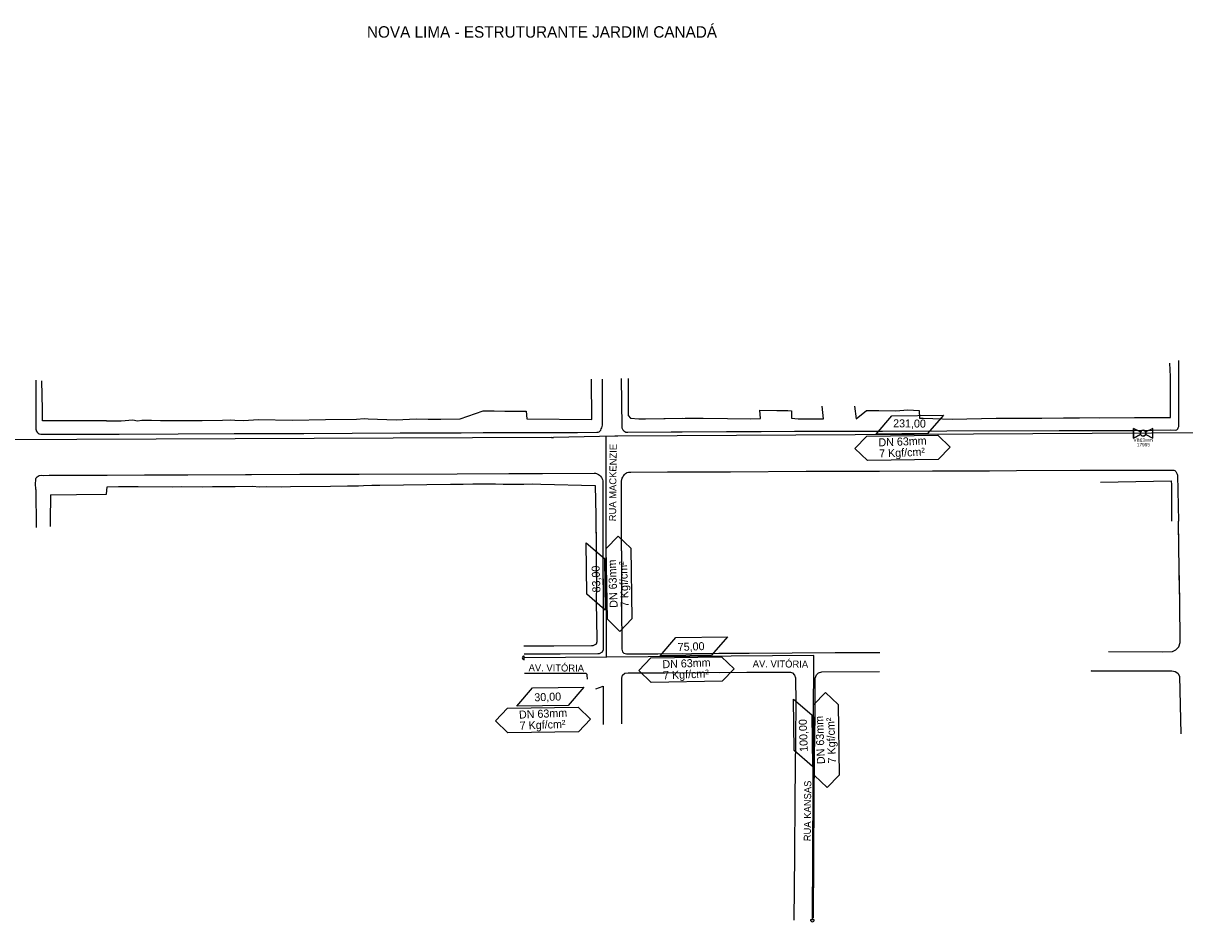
# Model space of a CAD drawing. Extents: x 325899 to 364828, y 7568995 to 7592502.
# Drawn here: x 355911 to 357435, y 7574243 to 7575421 of the extents above; entities that cross this region are included whole.
import ezdxf

# ---------------------------------------------------------------- set-up
doc = ezdxf.new("R2010")
doc.units = 0
for name, color, linetype in [('CERCA_ARAME', 7, 'Continuous'), ('LIMITE_BAIRROS_MUNICIPIOS', 7, 'Continuous'), ('MEIO_FIO_GUIA', 7, 'Continuous'), ('MURO_DIVISA', 7, 'Continuous'), ('SIMBOLO', 7, 'Continuous'), ('TEXTO', 7, 'Continuous'), ('TUBO_PEAD_GN_63', 7, 'Continuous'), ('VALVULA_PEAD_63', 7, 'Continuous')]:
    doc.layers.add(name, color=color, linetype=linetype)

# ---------------------------------------------------------------- blocks, each defined once
blk = doc.blocks.new('VALVULA_PEAD_DN_63_1')
for points in [[(-1.14, 0.57), (-4.25, 2.13), (-4.25, -2.13), (-1.14, -0.57)], [(-1.14, -0.57), (-4.25, -2.13), (-4.25, 2.13), (-1.14, 0.57)], [(1.14, -0.57), (4.25, -2.13), (4.25, 2.13), (1.14, 0.57)], [(1.14, -0.57), (4.25, -2.13), (4.25, 2.13), (1.14, 0.57)]]:
    blk.add_lwpolyline(points)
blk.add_circle((0, 0), 1.28)
for start, end in [(90, 270), (153.4349, 180), (180, 206.5651), (270, 90), (0, 26.5651), (333.4349, 360)]:
    blk.add_arc((0, 0), 1.28, start, end)

msp = doc.modelspace()

# ---------------------------------------------------------------- linework, layer by layer
at = {"layer": 'CERCA_ARAME'}
for p, q in [((356657, 7574901.2), (356656.7, 7574954.1)), ((356571.9, 7574902.2), (356657, 7574901.2))]:
    msp.add_line(p, q, dxfattribs=at)
at = {"layer": 'MEIO_FIO_GUIA'}
for p, q in [((355927.8, 7574809.5), (355928.2, 7574759.8)), ((357427.1, 7574735.9), (357426.5, 7574767.9)), ((356924.2, 7574482.6), (356924.1, 7574480))]:
    msp.add_line(p, q, dxfattribs=at)
for points in [[(356695.7, 7574954.9), (356696.4, 7574892.7), (356696.6, 7574890.3), (356697.3, 7574888.8), (356697.9, 7574887.9), (356699, 7574886.5), (356700.4, 7574885.5), (356701.7, 7574884.9), (356703, 7574884.6), (356704.5, 7574884.7), (356761.4, 7574885.1), (356833.6, 7574885.5), (356879.3, 7574885.6), (356922.9, 7574885.9), (356984.8, 7574886.1), (357038.4, 7574886.1), (357122.7, 7574886.5), (357270, 7574886.9), (357321.5, 7574887), (357368.7, 7574887.1), (357416.2, 7574887.7), (357422.8, 7574887.4), (357424.5, 7574888), (357425.7, 7574889.3), (357426.4, 7574890.6), (357426.9, 7574892), (357427, 7574935), (357426.9, 7574978.8)], [(357323.2, 7574887), (357368.7, 7574887.1), (357416.2, 7574887.7), (357422.8, 7574887.4), (357424.5, 7574888), (357425.7, 7574889.3), (357426.4, 7574890.6), (357426.9, 7574892), (357427, 7574935), (357426.9, 7574978.8)], [(355927.8, 7574952.8), (355927.9, 7574888.7), (355928.1, 7574887.4), (355928.5, 7574886.3), (355929.5, 7574884.6), (355930.7, 7574883.3), (355932.4, 7574882.4), (355934.2, 7574881.9), (355937, 7574882), (355944.8, 7574882), (355992.9, 7574882.1), (356037.2, 7574882.3), (356114.6, 7574882.6), (356187.8, 7574882.9), (356192.4, 7574883), (356226.7, 7574883.1), (356279.5, 7574883.2), (356342.9, 7574883.5), (356405.6, 7574883.8), (356485.6, 7574884), (356514.8, 7574884.3), (356600.4, 7574884.3), (356638.4, 7574884.4), (356663.6, 7574884.6), (356665.6, 7574884.9), (356666.7, 7574885.3), (356667.8, 7574886), (356668.9, 7574887.3), (356669.6, 7574888.9), (356670.4, 7574890.4), (356670.9, 7574892.2), (356671.3, 7574894), (356671.2, 7574954.2)], [(356567.2, 7574884.3), (356600.4, 7574884.3), (356638.4, 7574884.4), (356663.6, 7574884.6), (356665.6, 7574884.9), (356666.7, 7574885.3), (356667.8, 7574886), (356668.9, 7574887.3), (356669.6, 7574888.9), (356670.4, 7574890.4), (356670.9, 7574892.2), (356671.3, 7574894), (356671.2, 7574954.2)], [(356695.7, 7574954.9), (356696.4, 7574892.7), (356696.6, 7574890.3), (356697.3, 7574888.8), (356697.9, 7574887.9), (356699, 7574886.5), (356700.4, 7574885.5), (356701.7, 7574884.9), (356703, 7574884.6), (356704.5, 7574884.7), (356761.4, 7574885.1), (356775.8, 7574885.2)], [(355927.8, 7574809.5), (355927.6, 7574817.3), (355927.7, 7574821.9), (355927.8, 7574823.4), (355928.5, 7574824.9), (355929.8, 7574826.3), (355932.2, 7574827.9), (355934.8, 7574828.2), (355938.1, 7574828.1), (355945.5, 7574828.3), (356021.6, 7574828.5), (356070.5, 7574828.7), (356127.4, 7574828.9), (356202.9, 7574829.2), (356210.7, 7574829.3), (356274.1, 7574829.5), (356352.1, 7574829.5), (356480.7, 7574830.3), (356548.1, 7574830.6), (356592.5, 7574830.6), (356660.1, 7574831.1), (356661.4, 7574831), (356661.8, 7574831), (356663.3, 7574830.7), (356665.8, 7574829.4), (356667, 7574828.5), (356668.3, 7574827.1), (356669.8, 7574825.3), (356670.4, 7574824.5), (356671.2, 7574822.9), (356671.6, 7574820.9), (356671.6, 7574763.7), (356671.7, 7574732.1)], [(356567.2, 7574830.6), (356592.5, 7574830.6), (356660.1, 7574831.1), (356661.4, 7574831), (356661.8, 7574831), (356663.3, 7574830.7), (356665.8, 7574829.4), (356667, 7574828.5), (356668.3, 7574827.1), (356669.8, 7574825.3), (356670.4, 7574824.5), (356671.2, 7574822.9), (356671.6, 7574820.9), (356671.6, 7574763.7), (356671.7, 7574727)], [(356696.1, 7574732.2), (356696, 7574773.4), (356695.9, 7574819.9), (356696.5, 7574823), (356697, 7574824.4), (356697.6, 7574825.9), (356698.3, 7574827.1), (356699.2, 7574828.1), (356700, 7574829.3), (356701.5, 7574830.7), (356702.4, 7574831.3), (356703.7, 7574831.7), (356705.3, 7574832.2), (356706.9, 7574832.5), (356708.4, 7574832.5), (356756.6, 7574832.7), (356839.1, 7574832.9), (356938.1, 7574833.4), (357034.3, 7574833.6), (357104.1, 7574833.9), (357178.9, 7574834.2), (357214.1, 7574834.4), (357297.5, 7574834.8), (357366, 7574835), (357420.5, 7574835), (357421.8, 7574834.3), (357423, 7574833.1), (357424.1, 7574831.6), (357425, 7574829.8), (357425.2, 7574828.4), (357426.5, 7574767.9)], [(356696.1, 7574729.1), (356696, 7574773.4), (356695.9, 7574819.9), (356696.5, 7574823), (356697, 7574824.4), (356697.6, 7574825.9), (356698.3, 7574827.1), (356699.2, 7574828.1), (356700, 7574829.3), (356701.5, 7574830.7), (356702.4, 7574831.3), (356703.7, 7574831.7), (356705.3, 7574832.2), (356706.9, 7574832.5), (356708.4, 7574832.5), (356756.6, 7574832.7), (356775.8, 7574832.7)], [(357324.1, 7574834.9), (357366, 7574835), (357420.5, 7574835), (357421.8, 7574834.3), (357423, 7574833.1), (357424.1, 7574831.6), (357425, 7574829.8), (357425.2, 7574828.4), (357426.5, 7574767.9)], [(357334.8, 7574597.1), (357334.8, 7574597.1), (357405.5, 7574596.8), (357418.8, 7574597.3), (357423.3, 7574599.4), (357427, 7574603.5), (357428.8, 7574608.9), (357428.3, 7574662.8), (357427.1, 7574732), (357426.5, 7574767.9)], [(356696.1, 7574729.1), (356696.2, 7574661.2), (356696.4, 7574600.1), (356697.3, 7574596.6), (356699.2, 7574595), (356702.4, 7574594.1), (356743.9, 7574594.3), (356775.9, 7574594.5)], [(356671.7, 7574727), (356671.9, 7574658.9), (356672, 7574599.3), (356670.9, 7574596.2), (356666.8, 7574594.3), (356665.1, 7574594.1), (356615.5, 7574593.8), (356568.4, 7574593.6)], [(356671.7, 7574709.4), (356671.9, 7574658.9), (356672, 7574599.3), (356670.9, 7574596.2), (356666.8, 7574594.3), (356665.1, 7574594.1), (356615.5, 7574593.8), (356568.4, 7574593.6)], [(356696.2, 7574709.5), (356696.2, 7574661.2), (356696.4, 7574600.1), (356697.3, 7574596.6), (356699.2, 7574595), (356702.4, 7574594.1), (356743.9, 7574594.3), (356787.7, 7574594.5), (356863.4, 7574595.1), (356976.4, 7574595.8), (357035.1, 7574596.1), (357035.1, 7574596.1)], [(357334.8, 7574597.1), (357334.8, 7574597.1), (357405.5, 7574596.8), (357418.8, 7574597.3), (357423.3, 7574599.4), (357427, 7574603.5), (357428.8, 7574608.9), (357428.3, 7574662.8), (357427.7, 7574699.4)], [(356823.9, 7574594.8), (356863.4, 7574595.1), (356976.4, 7574595.8), (357035.1, 7574596.1), (357035.1, 7574596.1)], [(356568.9, 7574568.6), (356649.4, 7574568.6), (356650.4, 7574567.4), (356650.8, 7574566.4), (356650.8, 7574566.1), (356650.9, 7574560.8)], [(356568.9, 7574568.6), (356649.4, 7574568.6), (356650.4, 7574567.4), (356650.8, 7574566.4), (356650.8, 7574566.1), (356650.9, 7574560.8)], [(356696.5, 7574502.4), (356696.5, 7574562.4), (356697.5, 7574566.2), (356700.3, 7574568.6), (356704.6, 7574569.1), (356753, 7574569.4), (356801.4, 7574569.6), (356860.4, 7574570), (356917.7, 7574570.3), (356920.3, 7574569.4), (356923.1, 7574566.3), (356924.5, 7574562.5), (356924.6, 7574530.1), (356924.2, 7574482.6)], [(356696.5, 7574502.4), (356696.5, 7574562.4), (356697.5, 7574566.2), (356700.3, 7574568.6), (356704.6, 7574569.1), (356753, 7574569.4), (356776, 7574569.5)], [(356824, 7574569.8), (356860.4, 7574570), (356917.7, 7574570.3), (356920.3, 7574569.4), (356923.1, 7574566.3), (356924.5, 7574562.5), (356924.6, 7574530.1), (356924.2, 7574482.6)], [(356947.7, 7574247.5), (356948.2, 7574326.4), (356948.9, 7574404.8), (356949.3, 7574456.4), (356949.9, 7574520), (356950.2, 7574562.4), (356951.7, 7574566.4), (356954.5, 7574569.3), (356958.7, 7574570.5), (357034.6, 7574571), (357034.6, 7574571)], [(356949.5, 7574480.1), (356949.9, 7574520), (356950.2, 7574562.4), (356951.7, 7574566.4), (356954.5, 7574569.3), (356958.7, 7574570.5), (357034.6, 7574571), (357034.6, 7574571)], [(357312.9, 7574571.4), (357312.1, 7574572), (357417.8, 7574571.7), (357422.4, 7574571), (357425.9, 7574568.8), (357428.1, 7574564.9), (357429.6, 7574489.3)], [(357312.9, 7574571.4), (357312.1, 7574572), (357417.8, 7574571.7), (357422.4, 7574571), (357425.9, 7574568.8), (357428.1, 7574564.9), (357429.6, 7574489.3)], [(356662.3, 7574548.3), (356662.3, 7574548.4), (356672, 7574551.7), (356672.2, 7574501.4)], [(356662.3, 7574548.3), (356662.3, 7574548.4), (356672, 7574551.7), (356672.2, 7574501.4)], [(356924.2, 7574482.6), (356923.6, 7574404.5), (356923, 7574330.1), (356922.3, 7574245.1)]]:
    msp.add_lwpolyline(points, dxfattribs=at)
at = {"layer": 'MURO_DIVISA'}
for p, q in [((356657, 7574901.2), (356656.7, 7574954.1)), ((356571.9, 7574902.2), (356657, 7574901.2))]:
    msp.add_line(p, q, dxfattribs=at)
for points in [[(357001.7, 7574918.9), (357003.8, 7574902.2), (357017.5, 7574913.2), (357033.5, 7574913.2), (357055.7, 7574912.9), (357071.7, 7574914.1), (357086.3, 7574913.1), (357087, 7574902.9), (357091.7, 7574902.9), (357104.6, 7574902.7), (357130, 7574901.6), (357187.6, 7574903.3), (357247.5, 7574903.2), (357275.9, 7574903.4), (357296.9, 7574903.6), (357369, 7574903.9), (357416, 7574904), (357416, 7574957.8), (357415.4, 7574975)], [(357322.9, 7574903.7), (357369, 7574903.9), (357416, 7574904), (357416, 7574957.8), (357415.4, 7574975)], [(356020.5, 7574899.7), (355936.6, 7574899.8), (355936.4, 7574914.5), (355935.8, 7574952)], [(356704.8, 7574955), (356704.7, 7574906.6), (356707.8, 7574903), (356718.8, 7574902.3), (356727.5, 7574902.4), (356779.5, 7574902.9), (356792.8, 7574902.9), (356803, 7574903), (356835.2, 7574902.5), (356865.7, 7574902.4), (356878.4, 7574902.5), (356877.5, 7574913.4), (356899.6, 7574913.3), (356914.3, 7574913), (356918.9, 7574912.9), (356918.9, 7574902.9), (356927.8, 7574902.4), (356941.8, 7574902.3), (356961.2, 7574902.2), (356959.1, 7574918.6)], [(356704.8, 7574955), (356704.7, 7574906.6), (356707.8, 7574903), (356718.8, 7574902.3), (356727.5, 7574902.4), (356775.8, 7574902.9)], [(356020.5, 7574899.7), (356039.9, 7574899.7), (356055.1, 7574901), (356061.1, 7574899.5), (356067.1, 7574900.3), (356079.5, 7574900.4), (356091.2, 7574900.2), (356103.4, 7574900), (356146, 7574900.1), (356172.7, 7574900.4), (356182.9, 7574901.1), (356188.9, 7574900.4), (356200.7, 7574899.9), (356219.4, 7574901.4), (356264.3, 7574900.6), (356308, 7574901.4), (356348.4, 7574901.7), (356358.6, 7574902.6), (356363.6, 7574902.1), (356400.5, 7574901.1), (356426.7, 7574902), (356442.5, 7574901.8), (356447.5, 7574901.9), (356459.2, 7574901.9), (356484.4, 7574902.2), (356514.4, 7574912.9), (356529, 7574912.7), (356543, 7574912.4), (356571, 7574912.3), (356571.9, 7574902.2), (356571.9, 7574902.2)], [(357324.3, 7574819.1), (357417.1, 7574820.8), (357417.6, 7574815.8), (357417.6, 7574797.4), (357417.4, 7574768)], [(356020.7, 7574803.3), (356021.3, 7574813.2), (356036.4, 7574813.4), (356062.2, 7574813.5), (356106.8, 7574813.1), (356119, 7574813.4), (356146.7, 7574813), (356159.6, 7574813.3), (356189.5, 7574813.4), (356212.1, 7574814.1), (356221.2, 7574813), (356230.6, 7574813.4), (356250, 7574812.9), (356261.9, 7574813.3), (356314.3, 7574814.1), (356336.6, 7574814.5), (356350.9, 7574814.3), (356357.8, 7574814.7), (356368.5, 7574815.1), (356379.1, 7574815.2), (356471.6, 7574816.4), (356482.6, 7574816.4), (356488.4, 7574816.6), (356501, 7574816.8), (356525.7, 7574817), (356530.8, 7574816.8), (356540.7, 7574816.7), (356567.8, 7574816.7), (356579.3, 7574816.9), (356590.4, 7574816.4), (356661.7, 7574814.9), (356662.3, 7574775.4), (356662.9, 7574732.1)], [(356567.2, 7574816.7), (356567.8, 7574816.7), (356579.3, 7574816.9), (356590.4, 7574816.4), (356661.7, 7574814.9), (356662.3, 7574775.4), (356662.9, 7574728.1)], [(355946.9, 7574802.4), (355946.8, 7574767.9), (355946.8, 7574760.9)], [(355946.9, 7574802.4), (355981.1, 7574802.8), (356020.7, 7574803.3)], [(356662.9, 7574728.1), (356663.1, 7574679), (356662.9, 7574668.9), (356663, 7574657.8), (356663.1, 7574641.7)], [(356663, 7574709.4), (356663.1, 7574679), (356662.9, 7574668.9), (356663, 7574657.8), (356663.1, 7574641.7)], [(356663.1, 7574641.7), (356663.8, 7574609.8), (356662.7, 7574606.7), (356658.6, 7574604.8), (356656.9, 7574604.5), (356607.3, 7574604.2), (356568, 7574604.1)]]:
    msp.add_lwpolyline(points, dxfattribs=at)
at = {"layer": 'SIMBOLO'}
for points in [[(357097.6, 7574883.2), (357030.1, 7574882.3), (357050.8, 7574906.3), (357118.3, 7574907.2)], [(356673.9, 7574718.9), (356674.8, 7574651.4), (356650.8, 7574672.2), (356649.9, 7574739.7)], [(356814.1, 7574592.4), (356746.6, 7574591.5), (356767.4, 7574615.5), (356834.9, 7574616.4)], [(356626, 7574526.4), (356558.6, 7574525.5), (356579.3, 7574549.5), (356646.8, 7574550.3)], [(356945.8, 7574514), (356946.7, 7574446.6), (356922.7, 7574467.3), (356921.8, 7574534.8)]]:
    msp.add_lwpolyline(points, close=True, dxfattribs=at)
for points in [[(357002.2, 7574863.3), (357018, 7574879.6), (357110.8, 7574881), (357127.1, 7574865.2), (357111.3, 7574848.9), (357018.6, 7574847.4), (357002.2, 7574863.3)], [(356693.8, 7574623.6), (356677.5, 7574639.4), (356676, 7574732.2), (356691.9, 7574748.5), (356708.2, 7574732.7), (356709.7, 7574639.9), (356693.8, 7574623.6)], [(356718.8, 7574572.5), (356734.6, 7574588.8), (356827.4, 7574590.2), (356843.7, 7574574.4), (356827.9, 7574558.1), (356735.1, 7574556.6), (356718.8, 7574572.5)], [(356965.7, 7574418.7), (356949.4, 7574434.5), (356947.9, 7574527.3), (356963.8, 7574543.6), (356980.1, 7574527.8), (356981.5, 7574435), (356965.7, 7574418.7)], [(356530.7, 7574506.4), (356546.5, 7574522.7), (356639.3, 7574524.2), (356655.6, 7574508.4), (356639.8, 7574492.1), (356547, 7574490.6), (356530.7, 7574506.4)]]:
    msp.add_lwpolyline(points, dxfattribs=at)
at = {"layer": 'TUBO_PEAD_GN_63'}
for p, q in [((357474.6, 7574883.7), (356691.2, 7574879.5)), ((356604.1, 7574877.9), (354380.6, 7574868.2)), ((356687.3, 7574879.5), (356606.8, 7574877.9)), ((356675.3, 7574879.2), (356675.6, 7574732.1)), ((356675.6, 7574732.1), (356675.9, 7574589.7)), ((356948.2, 7574591.8), (356568.4, 7574588.8)), ((356946.4, 7574245.3), (356948.2, 7574591.8)), ((356568.4, 7574586.4), (356568.4, 7574591.2)), ((356948.9, 7574245.3), (356944, 7574245.4))]:
    msp.add_line(p, q, dxfattribs=at)
for centre, radius, start, end in [((356603.3, 7575052.9), 175, 270.2487, 271.1239), ((356690.7, 7574704.5), 175, 89.8591, 91.1239), ((356568.4, 7574588.8), 2.44, 89.8591, 269.8591), ((356946.4, 7574245.3), 2.44, 179.8591, 359.8591)]:
    msp.add_arc(centre, radius, start, end, dxfattribs=at)

# ---------------------------------------------------------------- block references
at = {"layer": 'VALVULA_PEAD_63', "xscale": 3, "yscale": 3}
msp.add_blockref('VALVULA_PEAD_DN_63_1', (357380.2, 7574883.3), dxfattribs=at)

# ---------------------------------------------------------------- texts
at = {"layer": 'LIMITE_BAIRROS_MUNICIPIOS'}
msp.add_text('NOVA LIMA - ESTRUTURANTE JARDIM CANADÁ', height=15, dxfattribs=at).set_placement((356362.2, 7575401.9))
at = {"layer": 'TEXTO'}
for s, height, rotation, p in [('231,00', 10.5, 359.4682, (357052.3, 7574891.1)), ('RUA MACKENZIE', 9.221, 89.5098, (356688.9, 7574767.9)), ('DN 63mm', 10.5, 2.2907, (357033.3, 7574866)), ('7 Kgf/cm²', 10.5, 2.2907, (357034.2, 7574851.5)), ('DN 63mm', 10.5, 92.2907, (356691.1, 7574654.7)), ('7 Kgf/cm²', 10.5, 92.2907, (356705.6, 7574655.6)), ('83,00', 10.5, 92.0817, (356668.5, 7574674.8)), ('75,00', 10.5, 2.0817, (356770, 7574597.8)), ('AV. VITÓRIA', 9.221, 359.5098, (356574.2, 7574571.4)), ('DN 63mm', 10.5, 2.2907, (356749.9, 7574575.2)), ('AV. VITÓRIA', 9.221, 359.5098, (356868.2, 7574576.6)), ('7 Kgf/cm²', 10.5, 2.2907, (356750.8, 7574560.7)), ('30,00', 10.5, 2.0817, (356581.9, 7574531.8)), ('DN 63mm', 10.5, 2.2907, (356561.8, 7574509.2)), ('7 Kgf/cm²', 10.5, 2.2907, (356562.7, 7574494.7)), ('100,00', 10.5, 92.0817, (356940.5, 7574465.8)), ('DN 63mm', 10.5, 92.2907, (356963, 7574449.8)), ('7 Kgf/cm²', 10.5, 92.2907, (356977.5, 7574450.7)), ('RUA KANSAS', 9.22, 89.5098, (356944.3, 7574348.4))]:
    msp.add_text(s, height=height, rotation=rotation, dxfattribs=at).set_placement(p)
at = {"layer": 'VALVULA_PEAD_63'}
for s, p in [('VB63mm', (357367.5, 7574872.1)), ('17995', (357372, 7574866.1))]:
    msp.add_text(s, height=4.5, dxfattribs=at).set_placement(p)

doc.saveas('drawing.dxf')
